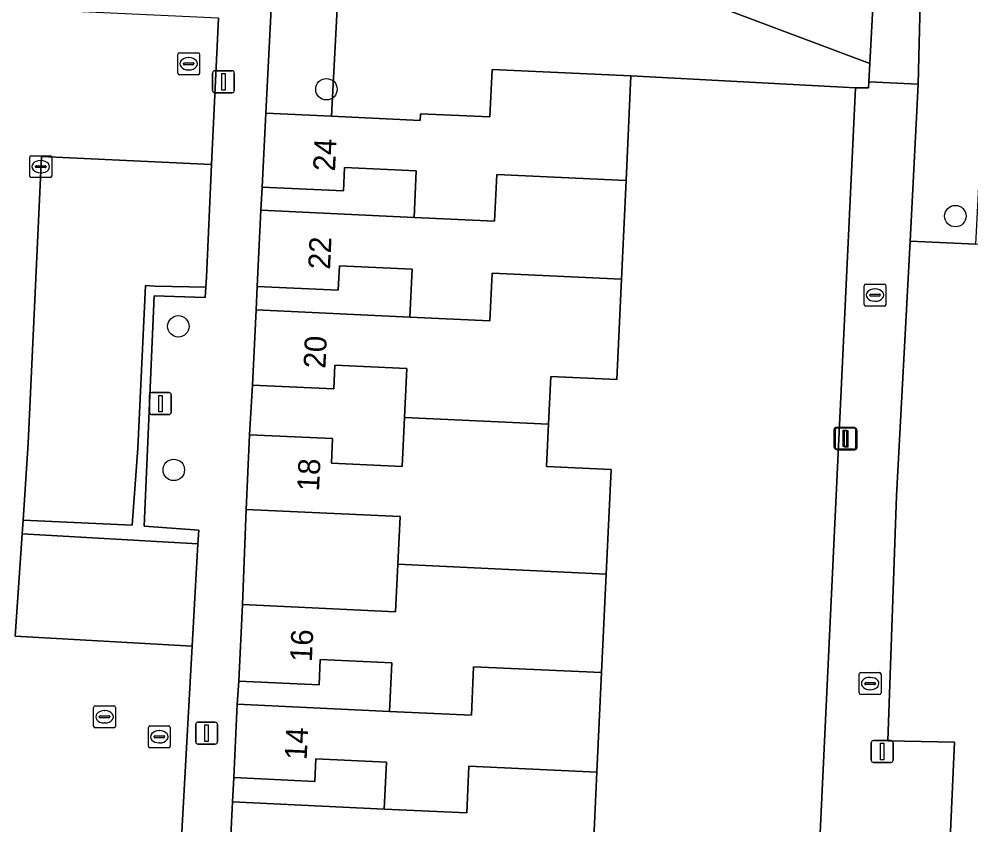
# Model space of a CAD drawing. Extents: x 162989 to 165008, y 383432 to 384338.
# Drawn here: x 164682.21 to 164725.6, y 383920.97 to 383957.7 of the extents above; entities that cross this region are included whole.
import ezdxf

# ---------------------------------------------------------------- set-up
doc = ezdxf.new("R2010")
doc.units = 0
for name, color, linetype in [('IMGEO_Boom', 7, 'Continuous'), ('IMGEO_Erf', 7, 'Continuous'), ('IMGEO_Groenvoorziening', 7, 'Continuous'), ('IMGEO_Kolk', 7, 'Continuous'), ('IMGEO_Lichtmast', 7, 'Continuous'), ('IMGEO_Muur', 7, 'Continuous'), ('IMGEO_Pand', 7, 'Continuous'), ('IMGEO_Pand_nummerreeks', 7, 'Continuous'), ('IMGEO_Parkeervlak_open', 7, 'Continuous'), ('IMGEO_Rijbaan_lokaal_open', 7, 'Continuous'), ('IMGEO_Rioolput', 7, 'Continuous'), ('IMGEO_Voetpad_gesloten', 7, 'Continuous'), ('IMGEO_Voetpad_open', 7, 'Continuous')]:
    doc.layers.add(name, color=color, linetype=linetype)

msp = doc.modelspace()

# ---------------------------------------------------------------- linework, layer by layer
at = {"layer": 'IMGEO_Boom'}
for centre in [(164696.222, 383954.506), (164724.886, 383948.721), (164689.473, 383943.699), (164689.266, 383937.157)]:
    msp.add_circle(centre, 0.489, dxfattribs=at)
at = {"layer": 'IMGEO_Erf'}
for points in [[(164718.5, 383915.814), (164720.329, 383954.569), (164710.1, 383955.114), (164709.877, 383950.351), (164709.666, 383945.852), (164709.452, 383941.27), (164706.444, 383941.41), (164706.342, 383939.236), (164706.252, 383937.309), (164709.194, 383937.172), (164708.971, 383932.409), (164708.761, 383927.919), (164708.548, 383923.382), (164708.329, 383918.699)], [(164733.869, 383919.573), (164734.088, 383924.241), (164734.183, 383926.275), (164731.232, 383926.413), (164731.44, 383930.87), (164731.66, 383935.562), (164731.867, 383940.002), (164732.094, 383944.852), (164732.222, 383947.134), (164725.818, 383947.439), (164722.821, 383947.581), (164722.202, 383935.98), (164721.802, 383924.806), (164724.841, 383924.751), (164723.975, 383905.398)]]:
    msp.add_lwpolyline(points, dxfattribs=at)
for points in [[(164693.23, 383948.987), (164700.216, 383948.66), (164700.315, 383950.788), (164697.052, 383950.94), (164697.002, 383949.871), (164693.295, 383950.044)], [(164693.017, 383944.448), (164700.02, 383944.12), (164700.122, 383946.302), (164696.814, 383946.457), (164696.762, 383945.348), (164693.068, 383945.521)], [(164692.72, 383938.75), (164696.501, 383938.59), (164696.449, 383937.464), (164699.676, 383937.313), (164699.781, 383939.545), (164699.885, 383941.773), (164696.611, 383941.927), (164696.561, 383940.849), (164692.856, 383941.022)], [(164692.396, 383931.018), (164699.377, 383930.692), (164699.478, 383932.858), (164699.58, 383935.027), (164692.56, 383935.354)], [(164692.155, 383926.473), (164699.091, 383926.149), (164699.195, 383928.36), (164695.94, 383928.512), (164695.886, 383927.354), (164692.232, 383927.525)], [(164691.934, 383922.023), (164698.853, 383921.7), (164698.953, 383923.831), (164695.746, 383923.981), (164695.698, 383922.959), (164691.999, 383923.132)]]:
    msp.add_lwpolyline(points, close=True, dxfattribs=at)
at = {"layer": 'IMGEO_Groenvoorziening'}
for points in [[(164705.971, 383964.527), (164694.235, 383968.172), (164693.792, 383959.822), (164693.769, 383959.389), (164693.453, 383953.413), (164696.45, 383953.273), (164697.031, 383964.244), (164704.985, 383961.693), (164720.985, 383955.679), (164721.153, 383958.82)], [(164704.985, 383961.693), (164697.031, 383964.244), (164696.45, 383953.273), (164700.497, 383953.083), (164700.511, 383953.389), (164703.671, 383953.241), (164703.773, 383955.41), (164710.1, 383955.114), (164720.329, 383954.569), (164720.926, 383954.576), (164720.94, 383954.845), (164720.985, 383955.679)], [(164743.153, 383953.394), (164738.652, 383960.36), (164735.653, 383958.875), (164734.609, 383958.405), (164733.199, 383958.066), (164731.75, 383958.028), (164731.03, 383958.123), (164723.281, 383958.464), (164723.189, 383954.738), (164723.106, 383952.928), (164722.821, 383947.581), (164725.818, 383947.439), (164726.232, 383955.319), (164732.6, 383954.963), (164736.713, 383956.052), (164738.123, 383956.751), (164745.04, 383946.542), (164747.69, 383946.41)]]:
    msp.add_lwpolyline(points, close=True, dxfattribs=at)
at = {"layer": 'IMGEO_Kolk'}
for p, q in [((164682.701, 383950.55), (164682.701, 383951.402)), ((164682.776, 383951.476), (164683.628, 383951.476)), ((164683.189, 383951.256), (164683.214, 383951.256)), ((164683.702, 383951.402), (164683.702, 383950.55)), ((164682.96, 383950.97), (164682.96, 383950.982)), ((164683.398, 383950.933), (164683, 383950.933)), ((164683.003, 383951.019), (164683.401, 383951.019)), ((164683.444, 383950.982), (164683.444, 383950.97)), ((164683.628, 383950.476), (164682.776, 383950.476)), ((164683.212, 383950.696), (164683.187, 383950.696)), ((164720.798, 383945.624), (164721.65, 383945.624)), ((164720.723, 383944.698), (164720.723, 383945.55)), ((164721.025, 383945.167), (164721.423, 383945.167)), ((164721.211, 383945.404), (164721.236, 383945.404)), ((164721.724, 383945.55), (164721.724, 383944.698)), ((164720.982, 383945.118), (164720.982, 383945.13)), ((164721.42, 383945.081), (164721.022, 383945.081)), ((164721.234, 383944.844), (164721.209, 383944.844)), ((164721.466, 383945.13), (164721.466, 383945.118)), ((164721.65, 383944.624), (164720.798, 383944.624)), ((164720.501, 383926.991), (164720.501, 383927.843)), ((164720.576, 383927.917), (164721.428, 383927.917)), ((164721.502, 383927.843), (164721.502, 383926.991)), ((164720.76, 383927.411), (164720.76, 383927.423)), ((164720.803, 383927.46), (164721.201, 383927.46)), ((164720.989, 383927.697), (164721.014, 383927.697)), ((164721.244, 383927.423), (164721.244, 383927.411)), ((164721.198, 383927.374), (164720.8, 383927.374)), ((164721.012, 383927.137), (164720.987, 383927.137)), ((164721.428, 383926.917), (164720.576, 383926.917)), ((164685.609, 383925.479), (164685.609, 383926.331)), ((164685.684, 383926.405), (164686.536, 383926.405)), ((164686.097, 383926.185), (164686.122, 383926.185)), ((164686.61, 383926.331), (164686.61, 383925.479)), ((164685.868, 383925.899), (164685.868, 383925.911)), ((164686.306, 383925.862), (164685.908, 383925.862)), ((164685.911, 383925.948), (164686.309, 383925.948)), ((164686.352, 383925.911), (164686.352, 383925.899)), ((164686.536, 383925.405), (164685.684, 383925.405)), ((164686.12, 383925.625), (164686.095, 383925.625))]:
    msp.add_line(p, q, dxfattribs=at)
for points in [[(164682.701, 383950.55), (164682.701, 383951.402)], [(164682.776, 383951.476), (164683.628, 383951.476)], [(164683.702, 383951.402), (164683.702, 383950.55)], [(164683.628, 383950.476), (164682.776, 383950.476)], [(164720.798, 383945.624), (164721.65, 383945.624)], [(164720.723, 383944.698), (164720.723, 383945.55)], [(164721.724, 383945.55), (164721.724, 383944.698)], [(164721.65, 383944.624), (164720.798, 383944.624)], [(164720.501, 383926.991), (164720.501, 383927.843)], [(164720.576, 383927.917), (164721.428, 383927.917)], [(164721.502, 383927.843), (164721.502, 383926.991)], [(164721.428, 383926.917), (164720.576, 383926.917)], [(164685.609, 383925.479), (164685.609, 383926.331)], [(164685.684, 383926.405), (164686.536, 383926.405)], [(164686.61, 383926.331), (164686.61, 383925.479)], [(164686.536, 383925.405), (164685.684, 383925.405)]]:
    msp.add_lwpolyline(points, dxfattribs=at)
for centre, radius, start, end in [((164682.778, 383951.4), 0.0765, 91.552, 178.448), ((164682.778, 383951.4), 0.0765, 91.552, 178.448), ((164683.626, 383951.4), 0.0765, 1.552, 88.448), ((164683.626, 383951.4), 0.0765, 1.552, 88.448), ((164683, 383950.979), 0.0403, 85.8775, 175.7526), ((164682.997, 383950.969), 0.0366, 178.938, 274.7102), ((164683.401, 383950.976), 0.043, 264.8664, 352.4533), ((164683.405, 383950.981), 0.0386, 1.7309, 96.639), ((164682.778, 383950.552), 0.0765, 181.552, 268.448), ((164682.778, 383950.552), 0.0765, 181.552, 268.448), ((164683.626, 383950.552), 0.0765, 271.552, 358.448), ((164683.626, 383950.552), 0.0765, 271.552, 358.448), ((164720.8, 383945.548), 0.0765, 91.552, 178.448), ((164720.8, 383945.548), 0.0765, 91.552, 178.448), ((164721.648, 383945.548), 0.0765, 1.552, 88.448), ((164721.648, 383945.548), 0.0765, 1.552, 88.448), ((164721.022, 383945.127), 0.0403, 85.8775, 175.7526), ((164721.427, 383945.129), 0.0386, 1.7309, 96.639), ((164721.019, 383945.117), 0.0366, 178.938, 274.7102), ((164721.423, 383945.124), 0.043, 264.8664, 352.4533), ((164720.8, 383944.7), 0.0765, 181.552, 268.448), ((164720.8, 383944.7), 0.0765, 181.552, 268.448), ((164721.648, 383944.7), 0.0765, 271.552, 358.448), ((164721.648, 383944.7), 0.0765, 271.552, 358.448), ((164720.578, 383927.841), 0.0765, 91.552, 178.448), ((164720.578, 383927.841), 0.0765, 91.552, 178.448), ((164721.426, 383927.841), 0.0765, 1.552, 88.448), ((164721.426, 383927.841), 0.0765, 1.552, 88.448), ((164720.8, 383927.42), 0.0403, 85.8775, 175.7526), ((164720.797, 383927.41), 0.0366, 178.938, 274.7102), ((164721.201, 383927.417), 0.043, 264.8664, 352.4533), ((164721.205, 383927.422), 0.0386, 1.7309, 96.639), ((164720.578, 383926.993), 0.0765, 181.552, 268.448), ((164720.578, 383926.993), 0.0765, 181.552, 268.448), ((164721.426, 383926.993), 0.0765, 271.552, 358.448), ((164721.426, 383926.993), 0.0765, 271.552, 358.448), ((164685.686, 383926.329), 0.0765, 91.552, 178.448), ((164685.686, 383926.329), 0.0765, 91.552, 178.448), ((164686.534, 383926.329), 0.0765, 1.552, 88.448), ((164686.534, 383926.329), 0.0765, 1.552, 88.448), ((164685.908, 383925.908), 0.0403, 85.8775, 175.7526), ((164685.905, 383925.898), 0.0366, 178.938, 274.7102), ((164686.309, 383925.905), 0.043, 264.8664, 352.4533), ((164686.313, 383925.91), 0.0386, 1.7309, 96.639), ((164685.686, 383925.481), 0.0765, 181.552, 268.448), ((164685.686, 383925.481), 0.0765, 181.552, 268.448), ((164686.534, 383925.481), 0.0765, 271.552, 358.448), ((164686.534, 383925.481), 0.0765, 271.552, 358.448)]:
    msp.add_arc(centre, radius, start, end, dxfattribs=at)
for centre, major_axis, ratio, start_param, end_param in [((164683.188, 383950.976), (-0.387, 0.002), 0.722429, 4.712389, 7.853982), ((164683.213, 383950.976), (-0.39, 0.002), 0.717154, 1.570796, 4.712389), ((164721.21, 383945.124), (-0.387, 0.002), 0.722429, 4.712389, 7.853982), ((164721.235, 383945.124), (-0.39, 0.002), 0.717154, 1.570796, 4.712389), ((164720.988, 383927.417), (-0.387, 0.002), 0.722429, 4.712389, 7.853982), ((164721.013, 383927.417), (-0.39, 0.002), 0.717154, 1.570796, 4.712389), ((164686.096, 383925.905), (-0.387, 0.002), 0.722429, 4.712389, 7.853982), ((164686.121, 383925.905), (-0.39, 0.002), 0.717154, 1.570796, 4.712389)]:
    msp.add_ellipse(centre, major_axis=major_axis, ratio=ratio, start_param=start_param, end_param=end_param, dxfattribs=at)
at = {"layer": 'IMGEO_Lichtmast'}
for p, q in [((164691.034, 383954.445), (164691.034, 383955.245)), ((164691.034, 383955.245), (164691.034, 383954.445)), ((164691.134, 383955.345), (164691.924, 383955.345)), ((164691.924, 383955.345), (164691.134, 383955.345)), ((164692.024, 383955.245), (164692.024, 383954.445)), ((164692.024, 383954.445), (164692.024, 383955.245)), ((164691.924, 383954.345), (164691.134, 383954.345)), ((164691.134, 383954.345), (164691.924, 383954.345)), ((164688.16, 383939.779), (164688.16, 383940.579)), ((164688.16, 383940.579), (164688.16, 383939.779)), ((164688.26, 383940.679), (164689.05, 383940.679)), ((164689.05, 383940.679), (164688.26, 383940.679)), ((164689.15, 383940.579), (164689.15, 383939.779)), ((164689.15, 383939.779), (164689.15, 383940.579)), ((164689.05, 383939.679), (164688.26, 383939.679)), ((164688.26, 383939.679), (164689.05, 383939.679)), ((164719.457, 383939.096), (164720.247, 383939.096)), ((164720.247, 383939.096), (164719.457, 383939.096)), ((164719.357, 383938.196), (164719.357, 383938.996)), ((164719.357, 383938.996), (164719.357, 383938.196)), ((164719.408, 383938.171), (164719.408, 383938.971)), ((164719.408, 383938.971), (164719.408, 383938.171)), ((164719.508, 383939.071), (164720.298, 383939.071)), ((164720.298, 383939.071), (164719.508, 383939.071)), ((164720.347, 383938.996), (164720.347, 383938.196)), ((164720.347, 383938.196), (164720.347, 383938.996)), ((164720.398, 383938.971), (164720.398, 383938.171)), ((164720.398, 383938.171), (164720.398, 383938.971)), ((164720.247, 383938.096), (164719.457, 383938.096)), ((164719.457, 383938.096), (164720.247, 383938.096)), ((164720.298, 383938.071), (164719.508, 383938.071)), ((164719.508, 383938.071), (164720.298, 383938.071)), ((164690.366, 383925.659), (164691.156, 383925.659)), ((164691.156, 383925.659), (164690.366, 383925.659)), ((164690.266, 383924.759), (164690.266, 383925.559)), ((164690.266, 383925.559), (164690.266, 383924.759)), ((164691.256, 383925.559), (164691.256, 383924.759)), ((164691.256, 383924.759), (164691.256, 383925.559)), ((164721.154, 383924.822), (164721.944, 383924.822)), ((164721.944, 383924.822), (164721.154, 383924.822)), ((164691.156, 383924.659), (164690.366, 383924.659)), ((164690.366, 383924.659), (164691.156, 383924.659)), ((164721.054, 383923.922), (164721.054, 383924.722)), ((164721.054, 383924.722), (164721.054, 383923.922)), ((164722.044, 383924.722), (164722.044, 383923.922)), ((164722.044, 383923.922), (164722.044, 383924.722)), ((164721.944, 383923.822), (164721.154, 383923.822)), ((164721.154, 383923.822), (164721.944, 383923.822))]:
    msp.add_line(p, q, dxfattribs=at)
for points in [[(164691.454, 383955.22), (164691.604, 383955.22), (164691.604, 383954.47), (164691.454, 383954.47), (164691.454, 383955.22)], [(164688.58, 383940.554), (164688.73, 383940.554), (164688.73, 383939.804), (164688.58, 383939.804), (164688.58, 383940.554)], [(164719.777, 383938.971), (164719.927, 383938.971), (164719.927, 383938.221), (164719.777, 383938.221), (164719.777, 383938.971)], [(164719.828, 383938.946), (164719.978, 383938.946), (164719.978, 383938.196), (164719.828, 383938.196), (164719.828, 383938.946)], [(164690.686, 383925.534), (164690.836, 383925.534), (164690.836, 383924.784), (164690.686, 383924.784), (164690.686, 383925.534)], [(164721.474, 383924.697), (164721.624, 383924.697), (164721.624, 383923.947), (164721.474, 383923.947), (164721.474, 383924.697)]]:
    msp.add_lwpolyline(points, dxfattribs=at)
for centre, start, end in [((164691.134, 383955.245), 90, 180), ((164691.134, 383955.245), 90, 180), ((164691.924, 383955.245), 0, 90), ((164691.924, 383955.245), 360, 90), ((164691.134, 383954.445), 180, 270), ((164691.134, 383954.445), 180, 270), ((164691.924, 383954.445), 270, 0), ((164691.924, 383954.445), 270, 0), ((164688.26, 383940.579), 90, 180), ((164688.26, 383940.579), 90, 180), ((164689.05, 383940.579), 0, 90), ((164689.05, 383940.579), 360, 90), ((164688.26, 383939.779), 180, 270), ((164688.26, 383939.779), 180, 270), ((164689.05, 383939.779), 270, 0), ((164689.05, 383939.779), 270, 0), ((164719.457, 383938.996), 90, 180), ((164719.457, 383938.996), 90, 180), ((164720.247, 383938.996), 0, 90), ((164720.247, 383938.996), 360, 90), ((164719.508, 383938.971), 90, 180), ((164719.508, 383938.971), 90, 180), ((164720.298, 383938.971), 0, 90), ((164720.298, 383938.971), 360, 90), ((164719.457, 383938.196), 180, 270), ((164719.457, 383938.196), 180, 270), ((164719.508, 383938.171), 180, 270), ((164719.508, 383938.171), 180, 270), ((164720.247, 383938.196), 270, 0), ((164720.247, 383938.196), 270, 0), ((164720.298, 383938.171), 270, 0), ((164720.298, 383938.171), 270, 0), ((164690.366, 383925.559), 90, 180), ((164690.366, 383925.559), 90, 180), ((164691.156, 383925.559), 0, 90), ((164691.156, 383925.559), 360, 90), ((164721.154, 383924.722), 90, 180), ((164721.154, 383924.722), 90, 180), ((164721.944, 383924.722), 0, 90), ((164721.944, 383924.722), 360, 90), ((164690.366, 383924.759), 180, 270), ((164690.366, 383924.759), 180, 270), ((164691.156, 383924.759), 270, 0), ((164691.156, 383924.759), 270, 0), ((164721.154, 383923.922), 180, 270), ((164721.154, 383923.922), 180, 270), ((164721.944, 383923.922), 270, 0), ((164721.944, 383923.922), 270, 0)]:
    msp.add_arc(centre, 0.1, start, end, dxfattribs=at)
at = {"layer": 'IMGEO_Muur'}
msp.add_lwpolyline([(164688.378, 383945.088), (164690.701, 383945.018), (164690.721, 383945.485), (164688.415, 383945.536), (164687.968, 383945.553), (164687.621, 383938.146), (164687.369, 383934.635), (164682.406, 383934.861), (164682.354, 383934.241), (164690.363, 383933.781), (164690.399, 383934.409), (164687.922, 383934.594)], close=True, dxfattribs=at)
at = {"layer": 'IMGEO_Pand'}
for points in [[(164709.877, 383950.351), (164710.1, 383955.114), (164703.773, 383955.41), (164703.671, 383953.241), (164700.511, 383953.389), (164700.497, 383953.083), (164696.45, 383953.273), (164693.453, 383953.413), (164693.295, 383950.044), (164697.002, 383949.871), (164697.052, 383950.94), (164700.315, 383950.788), (164700.216, 383948.66), (164703.882, 383948.489), (164703.982, 383950.622)], [(164709.877, 383950.351), (164703.982, 383950.622), (164703.882, 383948.489), (164700.216, 383948.66), (164693.23, 383948.987), (164693.068, 383945.521), (164696.762, 383945.348), (164696.814, 383946.457), (164700.122, 383946.302), (164700.02, 383944.12), (164703.669, 383943.948), (164703.771, 383946.129), (164709.666, 383945.852)], [(164706.342, 383939.236), (164706.444, 383941.41), (164709.452, 383941.27), (164709.666, 383945.852), (164703.771, 383946.129), (164703.669, 383943.948), (164700.02, 383944.12), (164693.017, 383944.448), (164692.856, 383941.022), (164696.561, 383940.849), (164696.611, 383941.927), (164699.885, 383941.773), (164699.781, 383939.545)], [(164699.478, 383932.858), (164708.971, 383932.409), (164709.194, 383937.172), (164706.252, 383937.309), (164706.342, 383939.236), (164699.781, 383939.545), (164699.676, 383937.313), (164696.449, 383937.464), (164696.501, 383938.59), (164692.72, 383938.75), (164692.56, 383935.354), (164699.58, 383935.027)], [(164699.478, 383932.858), (164699.377, 383930.692), (164692.396, 383931.018), (164692.232, 383927.525), (164695.886, 383927.354), (164695.94, 383928.512), (164699.195, 383928.36), (164699.091, 383926.149), (164702.827, 383925.975), (164702.931, 383928.188), (164708.761, 383927.919), (164708.971, 383932.409)], [(164708.761, 383927.919), (164702.931, 383928.188), (164702.827, 383925.975), (164699.091, 383926.149), (164692.155, 383926.473), (164691.999, 383923.132), (164695.698, 383922.959), (164695.746, 383923.981), (164698.953, 383923.831), (164698.853, 383921.7), (164702.618, 383921.523), (164702.718, 383923.654), (164708.548, 383923.382)], [(164705.196, 383916.598), (164705.301, 383918.841), (164708.329, 383918.699), (164708.548, 383923.382), (164702.718, 383923.654), (164702.618, 383921.523), (164698.853, 383921.7), (164691.934, 383922.023), (164691.776, 383918.625), (164692.499, 383918.591), (164695.428, 383918.454), (164695.475, 383919.46), (164698.732, 383919.308), (164698.62, 383916.904)]]:
    msp.add_lwpolyline(points, close=True, dxfattribs=at)
at = {"layer": 'IMGEO_Parkeervlak_open'}
for points in [[(164687.968, 383945.553), (164688.415, 383945.536), (164690.721, 383945.485), (164690.751, 383945.944), (164690.991, 383951.07), (164683.237, 383951.433), (164682.629, 383938.38), (164682.406, 383934.861), (164687.369, 383934.635), (164687.621, 383938.146)], [(164690.363, 383933.781), (164682.354, 383934.241), (164682.04, 383929.585), (164690.105, 383929.128)]]:
    msp.add_lwpolyline(points, close=True, dxfattribs=at)
at = {"layer": 'IMGEO_Rijbaan_lokaal_open'}
for points in [[(164690.105, 383929.128), (164682.04, 383929.585), (164682.354, 383934.241), (164682.406, 383934.861), (164682.629, 383938.38), (164683.237, 383951.433), (164690.991, 383951.07), (164691.3, 383957.746), (164672.94, 383958.605)], [(164621.889, 383925.295), (164625.974, 383925.067), (164629.408, 383924.9), (164630.493, 383924.838), (164633.799, 383924.668), (164634.916, 383924.636), (164638.345, 383924.468), (164639.478, 383924.401), (164642.853, 383924.236), (164670.06, 383922.76), (164681.419, 383922.355), (164681.258, 383919.26), (164680.913, 383912.204), (164681.072, 383912.196), (164680.923, 383909.143), (164683.037, 383909.039), (164682.711, 383902.381), (164682.144, 383891.259), (164688.066, 383891.001), (164688.982, 383908.909), (164690.105, 383929.128)]]:
    msp.add_lwpolyline(points, dxfattribs=at)
at = {"layer": 'IMGEO_Rioolput'}
for p, q in [((164689.443, 383955.24), (164689.443, 383956.092)), ((164689.518, 383956.166), (164690.37, 383956.166)), ((164690.444, 383956.092), (164690.444, 383955.24)), ((164689.702, 383955.66), (164689.702, 383955.672)), ((164690.14, 383955.623), (164689.742, 383955.623)), ((164689.745, 383955.709), (164690.143, 383955.709)), ((164689.931, 383955.946), (164689.956, 383955.946)), ((164690.186, 383955.672), (164690.186, 383955.66)), ((164690.37, 383955.166), (164689.518, 383955.166)), ((164689.954, 383955.386), (164689.929, 383955.386)), ((164688.105, 383924.569), (164688.105, 383925.421)), ((164688.18, 383925.495), (164689.032, 383925.495)), ((164688.593, 383925.275), (164688.618, 383925.275)), ((164689.106, 383925.421), (164689.106, 383924.569)), ((164688.364, 383924.989), (164688.364, 383925.001)), ((164688.802, 383924.952), (164688.404, 383924.952)), ((164688.407, 383925.038), (164688.805, 383925.038)), ((164688.848, 383925.001), (164688.848, 383924.989)), ((164689.032, 383924.495), (164688.18, 383924.495)), ((164688.616, 383924.715), (164688.591, 383924.715))]:
    msp.add_line(p, q, dxfattribs=at)
for points in [[(164689.443, 383955.24), (164689.443, 383956.092)], [(164689.518, 383956.166), (164690.37, 383956.166)], [(164690.444, 383956.092), (164690.444, 383955.24)], [(164690.37, 383955.166), (164689.518, 383955.166)], [(164688.105, 383924.569), (164688.105, 383925.421)], [(164688.18, 383925.495), (164689.032, 383925.495)], [(164689.106, 383925.421), (164689.106, 383924.569)], [(164689.032, 383924.495), (164688.18, 383924.495)]]:
    msp.add_lwpolyline(points, dxfattribs=at)
for centre, radius, start, end in [((164689.52, 383956.09), 0.0765, 91.552, 178.448), ((164689.52, 383956.09), 0.0765, 91.552, 178.448), ((164690.368, 383956.09), 0.0765, 1.552, 88.448), ((164690.368, 383956.09), 0.0765, 1.552, 88.448), ((164689.742, 383955.669), 0.0403, 85.8775, 175.7526), ((164689.739, 383955.659), 0.0366, 178.938, 274.7102), ((164690.143, 383955.666), 0.043, 264.8664, 352.4533), ((164690.147, 383955.671), 0.0386, 1.7309, 96.639), ((164689.52, 383955.242), 0.0765, 181.552, 268.448), ((164689.52, 383955.242), 0.0765, 181.552, 268.448), ((164690.368, 383955.242), 0.0765, 271.552, 358.448), ((164690.368, 383955.242), 0.0765, 271.552, 358.448), ((164688.182, 383925.419), 0.0765, 91.552, 178.448), ((164688.182, 383925.419), 0.0765, 91.552, 178.448), ((164689.03, 383925.419), 0.0765, 1.552, 88.448), ((164689.03, 383925.419), 0.0765, 1.552, 88.448), ((164688.404, 383924.998), 0.0403, 85.8775, 175.7526), ((164688.401, 383924.988), 0.0366, 178.938, 274.7102), ((164688.805, 383924.995), 0.043, 264.8664, 352.4533), ((164688.809, 383925), 0.0386, 1.7309, 96.639), ((164688.182, 383924.571), 0.0765, 181.552, 268.448), ((164688.182, 383924.571), 0.0765, 181.552, 268.448), ((164689.03, 383924.571), 0.0765, 271.552, 358.448), ((164689.03, 383924.571), 0.0765, 271.552, 358.448)]:
    msp.add_arc(centre, radius, start, end, dxfattribs=at)
for centre, major_axis, ratio, start_param, end_param in [((164689.93, 383955.666), (-0.387, 0.002), 0.722429, 4.712389, 7.853982), ((164689.955, 383955.666), (-0.39, 0.002), 0.717154, 1.570796, 4.712389), ((164688.592, 383924.995), (-0.387, 0.002), 0.722429, 4.712389, 7.853982), ((164688.617, 383924.995), (-0.39, 0.002), 0.717154, 1.570796, 4.712389)]:
    msp.add_ellipse(centre, major_axis=major_axis, ratio=ratio, start_param=start_param, end_param=end_param, dxfattribs=at)
at = {"layer": 'IMGEO_Voetpad_gesloten'}
msp.add_lwpolyline([(164721.153, 383958.82), (164720.985, 383955.679), (164720.94, 383954.845), (164723.189, 383954.738), (164723.281, 383958.464)], dxfattribs=at)
at = {"layer": 'IMGEO_Voetpad_open'}
for points in [[(164691.776, 383918.625), (164691.934, 383922.023), (164691.999, 383923.132), (164692.155, 383926.473), (164692.232, 383927.525), (164692.396, 383931.018), (164692.56, 383935.354), (164692.72, 383938.75), (164692.856, 383941.022), (164693.017, 383944.448), (164693.068, 383945.521), (164693.23, 383948.987), (164693.295, 383950.044), (164693.453, 383953.413), (164693.769, 383959.389)], [(164691.3, 383957.746), (164690.991, 383951.07), (164690.751, 383945.944), (164690.721, 383945.485), (164690.701, 383945.018), (164688.378, 383945.088), (164687.922, 383934.594), (164690.399, 383934.409), (164690.363, 383933.781), (164690.105, 383929.128), (164688.982, 383908.909)], [(164723.975, 383905.398), (164724.841, 383924.751), (164721.802, 383924.806), (164722.202, 383935.98), (164722.821, 383947.581), (164723.106, 383952.928), (164723.189, 383954.738), (164720.94, 383954.845), (164720.926, 383954.576), (164720.329, 383954.569), (164718.5, 383915.814)]]:
    msp.add_lwpolyline(points, dxfattribs=at)

# ---------------------------------------------------------------- texts
at = {"layer": 'IMGEO_Pand_nummerreeks'}
for s, rotation, p in [('24', 87.3149, (164696.612, 383950.75)), ('22', 87.324, (164696.386, 383946.273)), ('20', 87.3094, (164696.174, 383941.759)), ('18', 87.3025, (164695.882, 383936.167)), ('16', 87.3119, (164695.556, 383928.383)), ('14', 87.3267, (164695.319, 383923.915))]:
    msp.add_text(s, height=1, rotation=rotation, dxfattribs=at).set_placement(p)

doc.saveas('drawing.dxf')
